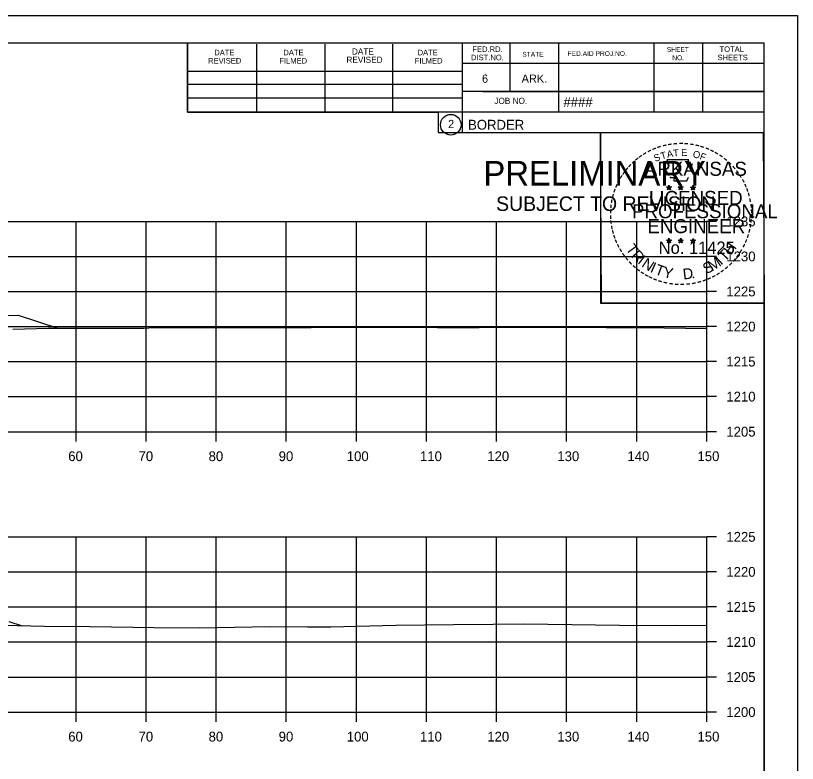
# Model space of a CAD drawing. Extents: x -70 to 701944, y -4 to 666871.
# Drawn here: x 680743.1 to 680854.6, y 651952.6 to 652059.3 of the extents above; entities that cross this region are included whole.
import ezdxf

# ---------------------------------------------------------------- set-up
doc = ezdxf.new("R2010")
doc.units = 0
for name, color, linetype in [('Default', 7, 'Continuous'), ('R_Axis', 7, 'Continuous'), ('R_Axis Annot', 7, 'Continuous'), ('R_Border', 7, 'Continuous'), ('R_Border PE', 7, 'Continuous'), ('R_Border Prem', 7, 'Continuous'), ('R_Exist Surface', 7, 'Continuous'), ('R_Grid', 7, 'Continuous'), ('R_No Plot', 7, 'Continuous')]:
    doc.layers.add(name, color=color, linetype=linetype)

msp = doc.modelspace()

# ---------------------------------------------------------------- linework, layer by layer
at = {"layer": 'Default'}
for points in [[(680631.05, 652015.48), (680635.39, 652016.93), (680647.39, 652016.69), (680657.39, 652016.49), (680657.89, 652016.49), (680658.89, 652016.01), (680691.69, 652017.12), (680692.69, 652017.15), (680693.19, 652017.15), (680700.99, 652016.93), (680701.49, 652016.93), (680702.49, 652016.45), (680731.92, 652015.86), (680732.92, 652016.34), (680733.42, 652016.34), (680738.42, 652016.44), (680743.42, 652016.54), (680749.09, 652014.65)], [(680742.1, 651972.82), (680743.97, 651972.19)]]:
    msp.add_lwpolyline(points, dxfattribs=at)
at = {"layer": 'R_Axis'}
for p, q in [((680841.69, 651999.9), (680841.69, 652029.9)), ((680843.09, 652029.9), (680841.69, 652029.9)), ((680843.09, 652024.9), (680841.69, 652024.9)), ((680843.09, 652019.9), (680841.69, 652019.9)), ((680843.09, 652014.9), (680841.69, 652014.9)), ((680843.09, 652009.9), (680841.69, 652009.9)), ((680843.09, 652004.9), (680841.69, 652004.9)), ((680541.69, 651999.9), (680841.69, 651999.9)), ((680751.69, 651998.5), (680751.69, 651999.9)), ((680761.69, 651998.5), (680761.69, 651999.9)), ((680771.69, 651998.5), (680771.69, 651999.9)), ((680781.69, 651998.5), (680781.69, 651999.9)), ((680791.69, 651998.5), (680791.69, 651999.9)), ((680801.69, 651998.5), (680801.69, 651999.9)), ((680811.69, 651998.5), (680811.69, 651999.9)), ((680821.69, 651998.5), (680821.69, 651999.9)), ((680831.69, 651998.5), (680831.69, 651999.9)), ((680841.69, 651998.5), (680841.69, 651999.9)), ((680843.09, 651999.9), (680841.69, 651999.9)), ((680841.69, 651959.9), (680841.69, 651984.9)), ((680843.09, 651984.9), (680841.69, 651984.9)), ((680843.09, 651979.9), (680841.69, 651979.9)), ((680843.09, 651974.9), (680841.69, 651974.9)), ((680843.09, 651969.9), (680841.69, 651969.9)), ((680843.09, 651964.9), (680841.69, 651964.9)), ((680541.69, 651959.9), (680841.69, 651959.9)), ((680751.69, 651958.5), (680751.69, 651959.9)), ((680761.69, 651958.5), (680761.69, 651959.9)), ((680771.69, 651958.5), (680771.69, 651959.9)), ((680781.69, 651958.5), (680781.69, 651959.9)), ((680791.69, 651958.5), (680791.69, 651959.9)), ((680801.69, 651958.5), (680801.69, 651959.9)), ((680811.69, 651958.5), (680811.69, 651959.9)), ((680821.69, 651958.5), (680821.69, 651959.9)), ((680831.69, 651958.5), (680831.69, 651959.9)), ((680841.69, 651958.5), (680841.69, 651959.9)), ((680843.09, 651959.9), (680841.69, 651959.9))]:
    msp.add_line(p, q, dxfattribs=at)
at = {"layer": 'R_Border'}
for p, q in [((680533.69, 652055.36), (680849.87, 652055.36)), ((680767.61, 652045.48), (680767.61, 652055.36)), ((680806.77, 652055.36), (680806.77, 652042.56)), ((680813.61, 652055.36), (680813.61, 652048.42)), ((680820.55, 652055.36), (680820.55, 652045.48)), ((680834.13, 652055.36), (680834.13, 652045.48)), ((680841.07, 652055.36), (680841.07, 652045.48)), ((680849.87, 651849.9), (680849.87, 652055.36)), ((680777.47, 652045.48), (680777.47, 652055.16)), ((680787.23, 652045.48), (680787.23, 652055.16)), ((680796.91, 652045.48), (680796.91, 652055.16)), ((680849.87, 652052.42), (680806.77, 652052.42)), ((680849.87, 652052.44), (680849.87, 652052.44)), ((680767.61, 652051.34), (680806.77, 652051.34)), ((680767.61, 652049.48), (680806.77, 652049.48)), ((680767.61, 652045.48), (680767.61, 652047.54)), ((680767.61, 652047.54), (680806.77, 652047.54)), ((680849.87, 652048.42), (680806.77, 652048.42)), ((680809.73, 652048.42), (680849.87, 652048.42)), ((680849.87, 652045.48), (680767.61, 652045.48)), ((680806.77, 652042.56), (680849.87, 652042.56))]:
    msp.add_line(p, q, dxfattribs=at)
msp.add_circle((680805.16, 652043.69), 1.47, dxfattribs=at)
at = {"layer": 'R_Border PE'}
for p, q in [((680835.95, 652034.81), (680836.3, 652034.7)), ((680835.95, 652034.81), (680836.21, 652034.77)), ((680835.95, 652034.81), (680836.19, 652034.69)), ((680836.09, 652034.4), (680836.3, 652034.7)), ((680836.09, 652034.4), (680836.21, 652034.65)), ((680836.09, 652034.4), (680836.3, 652034.62)), ((680836.3, 652035.07), (680836.26, 652034.81)), ((680836.3, 652034.7), (680836.3, 652035.07)), ((680836.3, 652035.07), (680836.35, 652034.82)), ((680836.65, 652034.81), (680836.3, 652034.7)), ((680836.52, 652034.4), (680836.3, 652034.7)), ((680836.52, 652034.4), (680836.3, 652034.62)), ((680836.65, 652034.81), (680836.36, 652034.76)), ((680836.52, 652034.4), (680836.38, 652034.7)), ((680836.65, 652034.81), (680836.45, 652034.71)), ((680837.62, 652034.81), (680837.97, 652034.7)), ((680837.62, 652034.81), (680837.88, 652034.77)), ((680837.62, 652034.81), (680837.86, 652034.69)), ((680837.76, 652034.4), (680837.97, 652034.7)), ((680837.76, 652034.4), (680837.88, 652034.65)), ((680837.76, 652034.4), (680837.97, 652034.62)), ((680837.97, 652035.07), (680837.93, 652034.81)), ((680837.97, 652034.7), (680837.97, 652035.07)), ((680837.97, 652035.07), (680838.02, 652034.82)), ((680838.32, 652034.81), (680837.97, 652034.7)), ((680838.19, 652034.4), (680837.97, 652034.7)), ((680838.19, 652034.4), (680837.97, 652034.62)), ((680838.32, 652034.81), (680838.03, 652034.76)), ((680838.19, 652034.4), (680838.05, 652034.7)), ((680838.32, 652034.81), (680838.12, 652034.71)), ((680839.39, 652034.8), (680839.74, 652034.69)), ((680839.39, 652034.8), (680839.64, 652034.76)), ((680839.39, 652034.8), (680839.62, 652034.68)), ((680839.52, 652034.39), (680839.74, 652034.69)), ((680839.52, 652034.39), (680839.65, 652034.64)), ((680839.52, 652034.39), (680839.73, 652034.61)), ((680839.74, 652035.05), (680839.7, 652034.8)), ((680839.95, 652034.39), (680839.73, 652034.61)), ((680839.74, 652034.69), (680839.74, 652035.05)), ((680839.74, 652035.05), (680839.79, 652034.8)), ((680840.08, 652034.8), (680839.74, 652034.69)), ((680839.95, 652034.39), (680839.74, 652034.69)), ((680840.08, 652034.8), (680839.8, 652034.75)), ((680839.95, 652034.39), (680839.81, 652034.68)), ((680840.08, 652034.8), (680839.88, 652034.7)), ((680836.3, 652027.49), (680836.26, 652027.24)), ((680836.3, 652027.13), (680836.3, 652027.49)), ((680836.3, 652027.49), (680836.35, 652027.24)), ((680837.97, 652027.49), (680837.93, 652027.24)), ((680837.97, 652027.13), (680837.97, 652027.49)), ((680837.97, 652027.49), (680838.02, 652027.24)), ((680839.73, 652027.48), (680839.69, 652027.23)), ((680839.73, 652027.12), (680839.73, 652027.48)), ((680839.73, 652027.48), (680839.78, 652027.23)), ((680835.95, 652027.24), (680836.3, 652027.13)), ((680835.95, 652027.24), (680836.2, 652027.19)), ((680835.95, 652027.24), (680836.19, 652027.12)), ((680836.08, 652026.83), (680836.3, 652027.13)), ((680836.08, 652026.83), (680836.21, 652027.08)), ((680836.08, 652026.83), (680836.3, 652027.05)), ((680836.65, 652027.24), (680836.3, 652027.13)), ((680836.51, 652026.83), (680836.3, 652027.13)), ((680836.51, 652026.83), (680836.3, 652027.05)), ((680836.65, 652027.24), (680836.36, 652027.19)), ((680836.51, 652026.83), (680836.37, 652027.12)), ((680836.65, 652027.24), (680836.44, 652027.14)), ((680837.62, 652027.24), (680837.97, 652027.13)), ((680837.62, 652027.24), (680837.87, 652027.19)), ((680837.62, 652027.24), (680837.86, 652027.12)), ((680837.75, 652026.83), (680837.97, 652027.13)), ((680837.75, 652026.83), (680837.88, 652027.08)), ((680837.75, 652026.83), (680837.97, 652027.05)), ((680838.31, 652027.24), (680837.97, 652027.13)), ((680838.18, 652026.83), (680837.97, 652027.13)), ((680838.18, 652026.83), (680837.97, 652027.05)), ((680838.31, 652027.24), (680838.03, 652027.19)), ((680838.18, 652026.83), (680838.04, 652027.12)), ((680838.31, 652027.24), (680838.11, 652027.14)), ((680839.39, 652027.23), (680839.73, 652027.12)), ((680839.39, 652027.23), (680839.64, 652027.18)), ((680839.39, 652027.23), (680839.62, 652027.11)), ((680839.52, 652026.82), (680839.73, 652027.12)), ((680839.52, 652026.82), (680839.64, 652027.07)), ((680839.52, 652026.82), (680839.73, 652027.04)), ((680840.08, 652027.23), (680839.73, 652027.12)), ((680839.95, 652026.82), (680839.73, 652027.12)), ((680839.95, 652026.82), (680839.73, 652027.04)), ((680840.08, 652027.23), (680839.8, 652027.18)), ((680839.95, 652026.82), (680839.81, 652027.11)), ((680840.08, 652027.23), (680839.88, 652027.13))]:
    msp.add_line(p, q, dxfattribs=at)
for points in [[(680835.99, 652038.69), (680836.26, 652037.86)], [(680839.51, 652037.77), (680839.65, 652038.05), (680838.96, 652038.03), (680839.11, 652038.69), (680835.99, 652038.69)], [(680836.49, 652036.27), (680836.49, 652036.18), (680837.05, 652036.16), (680837, 652035.69), (680838.87, 652035.69), (680839.07, 652036.22)], [(680836.3, 652035.07), (680836.52, 652034.4), (680835.95, 652034.81), (680836.65, 652034.81), (680836.09, 652034.4), (680836.3, 652035.07)], [(680837.97, 652035.07), (680838.19, 652034.4), (680837.62, 652034.81), (680838.32, 652034.81), (680837.76, 652034.4), (680837.97, 652035.07)], [(680839.74, 652035.05), (680839.95, 652034.39), (680839.39, 652034.8), (680840.08, 652034.8), (680839.52, 652034.39), (680839.74, 652035.05)], [(680836.3, 652027.49), (680836.51, 652026.83), (680835.95, 652027.24), (680836.65, 652027.24), (680836.08, 652026.83), (680836.3, 652027.49)], [(680837.97, 652027.49), (680838.18, 652026.83), (680837.62, 652027.24), (680838.31, 652027.24), (680837.75, 652026.83), (680837.97, 652027.49)], [(680839.73, 652027.48), (680839.95, 652026.82), (680839.39, 652027.23), (680840.08, 652027.23), (680839.52, 652026.82), (680839.73, 652027.48)]]:
    msp.add_lwpolyline(points, dxfattribs=at)
for centre, radius in [((680836.3, 652034.7), 0.172), ((680836.3, 652034.7), 0.145), ((680836.3, 652034.7), 0.116), ((680836.3, 652034.7), 0.0991), ((680836.3, 652034.7), 0.0747), ((680836.3, 652034.7), 0.0495), ((680836.3, 652034.7), 0.0296), ((680837.97, 652034.7), 0.172), ((680837.97, 652034.7), 0.145), ((680837.97, 652034.7), 0.116), ((680837.97, 652034.7), 0.0991), ((680837.97, 652034.7), 0.0747), ((680837.97, 652034.7), 0.0495), ((680837.97, 652034.7), 0.0296), ((680839.74, 652034.69), 0.172), ((680839.74, 652034.69), 0.145), ((680839.74, 652034.69), 0.116), ((680839.74, 652034.69), 0.0991), ((680839.74, 652034.69), 0.0747), ((680839.74, 652034.69), 0.0495), ((680839.74, 652034.69), 0.0296), ((680836.3, 652027.13), 0.172), ((680836.3, 652027.13), 0.145), ((680836.3, 652027.13), 0.116), ((680836.3, 652027.13), 0.0991), ((680836.3, 652027.13), 0.0747), ((680836.3, 652027.13), 0.0495), ((680836.3, 652027.13), 0.0296), ((680837.97, 652027.13), 0.172), ((680837.97, 652027.13), 0.145), ((680837.97, 652027.13), 0.116), ((680837.97, 652027.13), 0.0991), ((680837.97, 652027.13), 0.0747), ((680837.97, 652027.13), 0.0495), ((680837.97, 652027.13), 0.0296), ((680839.73, 652027.12), 0.172), ((680839.73, 652027.12), 0.145), ((680839.73, 652027.12), 0.116), ((680839.73, 652027.12), 0.0991), ((680839.73, 652027.12), 0.0747), ((680839.73, 652027.12), 0.0495), ((680839.73, 652027.12), 0.0296)]:
    msp.add_circle(centre, radius, dxfattribs=at)
at = {"layer": 'R_Exist Surface'}
for points in [[(680742.67, 652014.52), (680747.71, 652014.66), (680748.31, 652014.65), (680756.04, 652014.68), (680761.01, 652014.69), (680761.34, 652014.69), (680762.07, 652014.7), (680775.25, 652014.74), (680785.24, 652014.77), (680791.63, 652014.79), (680803.26, 652014.75), (680809.21, 652014.77), (680814.96, 652014.79), (680827.33, 652014.74), (680832.59, 652014.75), (680841.69, 652014.6)], [(680733.54, 651972.48), (680747.2, 651972.16), (680753.69, 651972.12), (680762.85, 651971.97), (680769.33, 651971.94), (680779.36, 651972.09), (680784.69, 651972.05), (680788.05, 651972.07), (680797.31, 651972.29), (680805.53, 651972.39), (680811.19, 651972.44), (680815.6, 651972.48), (680832.65, 651972.27), (680837.18, 651972.28), (680841.69, 651972.25)]]:
    msp.add_lwpolyline(points, dxfattribs=at)
at = {"layer": 'R_Grid'}
for p, q in [((680541.69, 652029.9), (680841.69, 652029.9)), ((680751.69, 651999.9), (680751.69, 652029.9)), ((680761.69, 651999.9), (680761.69, 652029.9)), ((680771.69, 651999.9), (680771.69, 652029.9)), ((680781.69, 651999.9), (680781.69, 652029.9)), ((680791.69, 651999.9), (680791.69, 652029.9)), ((680801.69, 651999.9), (680801.69, 652029.9)), ((680811.69, 651999.9), (680811.69, 652029.9)), ((680821.69, 651999.9), (680821.69, 652029.9)), ((680831.69, 651999.9), (680831.69, 652029.9)), ((680841.69, 651999.9), (680841.69, 652029.9)), ((680541.69, 652024.9), (680841.69, 652024.9)), ((680541.69, 652019.9), (680841.69, 652019.9)), ((680541.69, 652014.9), (680841.69, 652014.9)), ((680541.69, 652009.9), (680841.69, 652009.9)), ((680541.69, 652004.9), (680841.69, 652004.9)), ((680541.69, 651999.9), (680841.69, 651999.9)), ((680541.69, 651984.9), (680841.69, 651984.9)), ((680751.69, 651959.9), (680751.69, 651984.9)), ((680761.69, 651959.9), (680761.69, 651984.9)), ((680771.69, 651959.9), (680771.69, 651984.9)), ((680781.69, 651959.9), (680781.69, 651984.9)), ((680791.69, 651959.9), (680791.69, 651984.9)), ((680801.69, 651959.9), (680801.69, 651984.9)), ((680811.69, 651959.9), (680811.69, 651984.9)), ((680821.69, 651959.9), (680821.69, 651984.9)), ((680831.69, 651959.9), (680831.69, 651984.9)), ((680841.69, 651959.9), (680841.69, 651984.9)), ((680541.69, 651979.9), (680841.69, 651979.9)), ((680541.69, 651974.9), (680841.69, 651974.9)), ((680541.69, 651969.9), (680841.69, 651969.9)), ((680541.69, 651964.9), (680841.69, 651964.9)), ((680541.69, 651959.9), (680841.69, 651959.9))]:
    msp.add_line(p, q, dxfattribs=at)
at = {"layer": 'R_No Plot'}
for p, q in [((680521.29, 652059.25), (680854.62, 652059.25)), ((680825.9, 652020.1), (680825.9, 652020.1))]:
    msp.add_line(p, q, dxfattribs=at)
for points in [[(680521.28, 652059.25), (680854.62, 652059.25), (680854.62, 651845.91), (680521.28, 651845.91)], [(680767.61, 652055.36), (680767.61, 652045.48), (680803.34, 652045.48), (680803.34, 652042.56), (680826.54, 652042.56), (680826.54, 652018.23), (680849.87, 652018.23), (680849.87, 651849.9), (680533.69, 651849.9), (680533.69, 652055.36)], [(680826.54, 652042.56), (680849.75, 652042.56), (680849.87, 652018.23), (680826.66, 652018.23)]]:
    msp.add_lwpolyline(points, close=True, dxfattribs=at)

# ---------------------------------------------------------------- texts
at = {"layer": 'R_Axis Annot'}
for s, p in [('1235', (680844.49, 652029.2)), ('1230', (680844.49, 652024.2)), ('1225', (680844.49, 652019.2)), ('1220', (680844.49, 652014.2)), ('1215', (680844.49, 652009.2)), ('1210', (680844.49, 652004.2)), ('1205', (680844.49, 651999.2)), ('60', (680750.57, 651995.7)), ('70', (680760.6, 651995.7)), ('80', (680770.6, 651995.7)), ('90', (680780.6, 651995.7)), ('100', (680790.32, 651995.7)), ('110', (680800.77, 651995.7)), ('120', (680810.37, 651995.7)), ('130', (680820.37, 651995.7)), ('140', (680830.37, 651995.7)), ('150', (680840.37, 651995.7)), ('1225', (680844.49, 651984.2)), ('1220', (680844.49, 651979.2)), ('1215', (680844.49, 651974.2)), ('1210', (680844.49, 651969.2)), ('1205', (680844.49, 651964.2)), ('1200', (680844.49, 651959.2)), ('60', (680750.57, 651955.7)), ('70', (680760.6, 651955.7)), ('80', (680770.6, 651955.7)), ('90', (680780.6, 651955.7)), ('100', (680790.32, 651955.7)), ('110', (680800.77, 651955.7)), ('120', (680810.37, 651955.7)), ('130', (680820.37, 651955.7)), ('140', (680830.37, 651955.7)), ('150', (680840.37, 651955.7))]:
    msp.add_text(s, height=1.4, dxfattribs=at).set_placement(p)
at = {"layer": 'R_Border'}
for s, height, p in [('DATE', 0.782, (680771.41, 652053.6)), ('DATE', 0.782, (680781.27, 652053.6)), ('DATE', 0.879, (680791.05, 652053.7)), ('DATE', 0.782, (680800.43, 652053.6)), ('FED.RD.', 0.782, (680808.25, 652054.08)), ('FED.AID PROJ.NO.', 0.684, (680821.83, 652053.5)), ('SHEET', 0.684, (680835.99, 652054.08)), ('TOTAL', 0.782, (680843.51, 652054.08)), ('REVISED', 0.782, (680770.53, 652052.42)), ('FILMED', 0.782, (680780.69, 652052.42)), ('REVISED', 0.879, (680790.27, 652052.52)), ('FILMED', 0.782, (680800.03, 652052.42)), ('DIST.NO.', 0.782, (680808.05, 652052.9)), ('STATE', 0.684, (680815.37, 652053.4)), ('NO.', 0.684, (680836.77, 652052.9)), ('SHEETS', 0.782, (680843.23, 652052.9)), ('6', 1.17, (680809.61, 652049.68)), ('ARK.', 1.172, (680815.27, 652049.68)), ('JOB NO.', 0.879, (680811.37, 652046.66)), ('####', 1.4, (680821.24, 652046.22)), ('2', 1.17, (680804.77, 652043.21)), ('BORDER', 1.4, (680807.63, 652042.99))]:
    msp.add_text(s, height=height, rotation=360, dxfattribs=at).set_placement(p)
at = {"layer": 'R_Border PE'}
for s, height, rotation, p in [('-', 1.6, 13.6301, (680835.49, 652040.06)), ('-', 1.6, 10.2193, (680836.17, 652040.22)), ('-', 1.6, 5.8968, (680836.9, 652040.33)), ('-', 1.6, 0.1862, (680837.67, 652040.4)), ('-', 1.6, 357.743, (680838.39, 652040.39)), ('-', 1.6, 352.1617, (680839.14, 652040.33)), ('-', 1.6, 347.2049, (680839.86, 652040.22)), ('-', 1.6, 34.0636, (680832.88, 652038.86)), ('-', 1.6, 28.7918, (680833.48, 652039.23)), ('-', 1.6, 24.3072, (680834.11, 652039.55)), ('-', 1.6, 19.1761, (680834.74, 652039.82)), ('T', 1, 16.4036, (680835.26, 652038.7)), ('A', 1, 11.2132, (680836.09, 652038.95)), ('T', 1, 6.0228, (680836.94, 652039.12)), ('E', 1, 0.8323, (680838.04, 652039.23)), ('O', 1, 350.4515, (680839.65, 652039.02)), ('F', 1, 340.0707, (680840.6, 652038.79)), ('-', 1.6, 342.3362, (680840.49, 652040.06)), ('-', 1.6, 337.8551, (680841.23, 652039.84)), ('-', 1.6, 334.1211, (680841.86, 652039.57)), ('-', 1.6, 329.6409, (680842.44, 652039.29)), ('-', 1.6, 42.9622, (680831.39, 652037.67)), ('-', 1.6, 38.9507, (680831.82, 652038.09)), ('-', 1.6, 36.2317, (680832.3, 652038.47)), ('S', 1, 21.594, (680834.35, 652038.37)), ('-', 1.6, 325.8627, (680843.08, 652038.93)), ('-', 1.6, 320.5297, (680843.69, 652038.5)), ('-', 1.6, 50.6142, (680830.54, 652036.71)), ('-', 1.6, 48.423, (680830.94, 652037.19)), ('ARKANSAS', 2, 360, (680832.85, 652036.4)), ('-', 1.6, 315.5786, (680844.29, 652038.01)), ('-', 1.6, 309.8797, (680844.86, 652037.46)), ('-', 1.6, 58.0706, (680829.8, 652035.61)), ('-', 1.6, 54.2325, (680830.13, 652036.14)), ('-', 1.6, 306.6522, (680845.38, 652036.86)), ('-', 1.4, 303.6753, (680845.87, 652036.29)), ('-', 1.6, 67.7743, (680829.23, 652034.39)), ('-', 1.6, 62.8713, (680829.49, 652035)), ('-', 1.6, 299.6684, (680846.19, 652035.69)), ('-', 1.6, 294.6628, (680846.51, 652035.07)), ('-', 1.6, 72.3945, (680829.01, 652033.76)), ('LICENSED', 2, 360, (680833.44, 652032.25)), ('DWB', 0.01, 360, (680836.29, 652034.7)), ('DWB', 0.01, 360, (680837.96, 652034.7)), ('DWB', 0.01, 360, (680839.72, 652034.69)), ('-', 1.6, 290.5728, (680846.77, 652034.5)), ('-', 1.6, 81.2013, (680828.68, 652032.33)), ('-', 1.6, 75.461, (680828.81, 652033.04)), ('-', 1.6, 285.1233, (680847, 652033.92)), ('-', 1.6, 280.5493, (680847.2, 652033.17)), ('-', 1.6, 85.1863, (680828.61, 652031.64)), ('PROFESSIONAL', 2, 360, (680831.02, 652030.35)), ('-', 1.6, 276.5962, (680847.37, 652032.41)), ('-', 1.6, 94.1959, (680828.62, 652030.21)), ('-', 1.6, 89.0622, (680828.58, 652030.94)), ('-', 1.6, 274.3301, (680847.43, 652031.68)), ('-', 1.6, 269.9407, (680847.46, 652031.05)), ('-', 1.6, 98.9479, (680828.69, 652029.55)), ('ENGINEER', 2, 360, (680833.21, 652028.22)), ('-', 1.6, 263.5172, (680847.44, 652030.39)), ('-', 1.6, 101.7149, (680828.82, 652028.81)), ('-', 1.6, 105.4578, (680828.99, 652028.22)), ('-', 1.6, 255.7626, (680847.26, 652029.05)), ('-', 1.6, 260.9953, (680847.37, 652029.73)), ('-', 1.6, 109.0874, (680829.2, 652027.59)), ('-', 1.6, 114.0643, (680829.45, 652026.99)), ('-', 1.6, 247.8887, (680846.86, 652027.66)), ('-', 1.6, 252.8681, (680847.08, 652028.33)), ('-', 1.6, 115.7289, (680829.76, 652026.37)), ('T', 1.54, 306.0406, (680830.06, 652025.97)), ('No. 11425', 1.757, 360, (680834.84, 652025.27)), ('DWB', 0.01, 360, (680836.29, 652027.12)), ('DWB', 0.01, 360, (680837.95, 652027.12)), ('DWB', 0.01, 360, (680839.72, 652027.11)), ('H', 1.54, 54.6088, (680845.18, 652025)), ('-', 1.6, 244.6197, (680846.59, 652027.03)), ('-', 1.6, 120.4471, (680830.12, 652025.79)), ('-', 1.6, 125.8934, (680830.52, 652025.23)), ('R', 1.54, 314.005, (680830.82, 652024.92)), ('T', 1.54, 46.6444, (680844.29, 652024.06)), ('-', 1.6, 233.8452, (680845.8, 652025.63)), ('-', 1.6, 239.0712, (680846.2, 652026.28)), ('-', 1.6, 130.7181, (680830.98, 652024.68)), ('-', 1.6, 134.2238, (680831.5, 652024.13)), ('I', 1.54, 321.9694, (680831.72, 652023.99)), ('N', 1.54, 326.5002, (680832.29, 652023.52)), ('I', 1.54, 335.3603, (680833.5, 652022.73)), ('S', 1.54, 26.9312, (680841.6, 652022.33)), ('M', 1.54, 32.6563, (680842.44, 652022.73)), ('I', 1.54, 42.1136, (680843.73, 652023.58)), ('-', 1.6, 225.7653, (680844.89, 652024.5)), ('-', 1.6, 231.2538, (680845.37, 652025.06)), ('-', 1.6, 138.9338, (680832.02, 652023.67)), ('-', 1.6, 144.6463, (680832.58, 652023.26)), ('T', 1.54, 339.8912, (680834.16, 652022.4)), ('Y', 1.54, 347.8556, (680835.37, 652021.96)), ('D', 1.54, 6.3969, (680838.36, 652021.6)), ('-', 1.6, 215.7363, (680843.82, 652023.52)), ('-', 1.6, 221.0851, (680844.37, 652023.99)), ('-', 1.6, 148.0898, (680833.14, 652022.89)), ('-', 1.6, 151.5704, (680833.72, 652022.56)), ('-', 1.6, 154.6002, (680834.24, 652022.32)), ('-', 1.6, 158.5612, (680834.87, 652022.06)), ('.', 1.54, 13.7642, (680839.55, 652021.73)), ('-', 1.6, 204.2516, (680842.1, 652022.46)), ('-', 1.6, 207.3568, (680842.73, 652022.78)), ('-', 1.6, 212.2491, (680843.28, 652023.13)), ('-', 1.6, 162.7983, (680835.55, 652021.85)), ('-', 1.6, 167.5555, (680836.27, 652021.69)), ('-', 1.6, 173.1155, (680837.04, 652021.58)), ('-', 1.6, 176.5183, (680837.79, 652021.52)), ('-', 1.6, 181.5918, (680838.53, 652021.54)), ('-', 1.6, 185.8167, (680839.34, 652021.62)), ('-', 1.6, 191.2858, (680840.08, 652021.75)), ('-', 1.6, 195.4743, (680840.81, 652021.95)), ('-', 1.6, 200.7184, (680841.48, 652022.19))]:
    msp.add_text(s, height=height, rotation=rotation, dxfattribs=at).set_placement(p)
at = {"layer": 'R_Border Prem'}
for s, height, p in [('PRELIMINARY', 3.5, (680809.82, 652035.02)), ('DWB', 0.01, (680810.57, 652036.87)), ('SUBJECT TO REVISION', 2.0751, (680811.63, 652031.39))]:
    msp.add_text(s, height=height, rotation=360, dxfattribs=at).set_placement(p)

doc.saveas('drawing.dxf')
